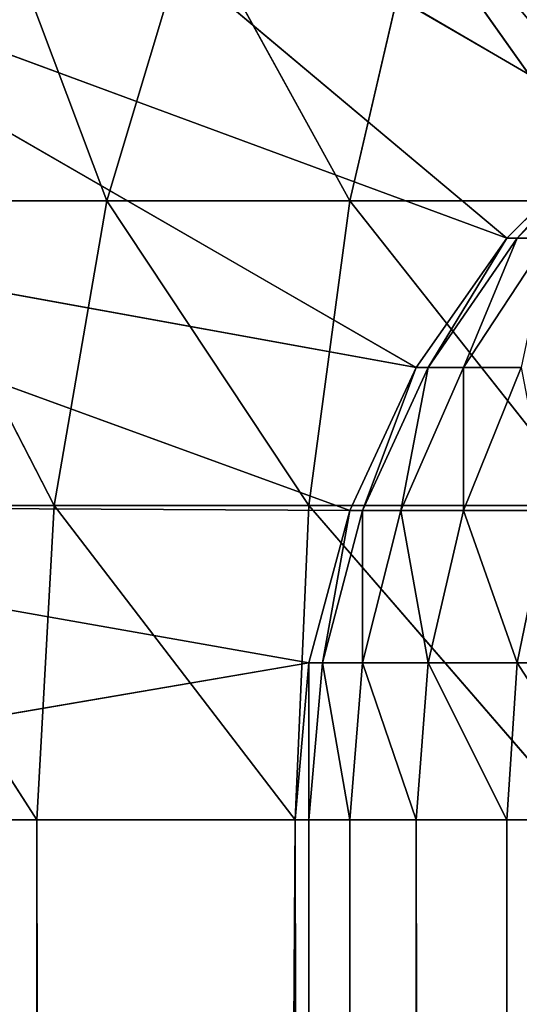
# Model space of a CAD drawing. Extents: x 0.1 to 17.7, y 0.1 to 17.7.
# Tile 279 of 656: x 0.1663 to 0.2215, y 17.4617 to 17.5706. Entities that reach past the tile are written whole.
import ezdxf

# ---------------------------------------------------------------- set-up
doc = ezdxf.new("R2010")
doc.units = 0
doc.header["$LTSCALE"] = 2.54
doc.layers.get('0').update_dxf_attribs({"color": 13, "linetype": 'CONTINUOUS'})

# ---------------------------------------------------------------- blocks, each defined once
blk = doc.blocks.new('KOSZ_NA__MIECI_Z_POKRYWK__')
at = {"color": 0}
for p, q in [((0.14356, 17.61069, 30.4), (0.22016, 17.54641, 30.4)), ((0.14356, 17.61069, 30.4), (0.22016, 17.54641, 30.4)), ((0.14356, 17.61069, 30.4), (0.23249, 17.55873, 30.4)), ((0.14356, 17.61069, 30.4), (0.23249, 17.55873, 30.4)), ((0.12356, 17.58213, 30.4), (0.21016, 17.53213, 30.4)), ((0.12356, 17.58213, 30.4), (0.21016, 17.53213, 30.4)), ((0.12356, 17.58213, 30.4), (0.22016, 17.54641, 30.4)), ((0.12356, 17.58213, 30.4), (0.22016, 17.54641, 30.4)), ((0.16408, 17.58213, 31.51133), (0.17596, 17.55053, 31.54397)), ((0.16408, 17.58213, 31.51133), (0.17596, 17.55053, 31.54397)), ((0.18543, 17.58213, 31.53268), (0.17596, 17.55053, 31.54397)), ((0.18543, 17.58213, 31.53268), (0.17596, 17.55053, 31.54397)), ((0.18543, 17.58213, 31.53268), (0.2028, 17.55053, 31.56276)), ((0.18543, 17.58213, 31.53268), (0.2028, 17.55053, 31.56276)), ((0.21016, 17.58213, 31.55), (0.2028, 17.55053, 31.56276)), ((0.21016, 17.58213, 31.55), (0.2028, 17.55053, 31.56276)), ((0.21016, 17.58213, 31.55), (0.23249, 17.55053, 31.57661)), ((0.21016, 17.58213, 31.55), (0.23249, 17.55053, 31.57661)), ((0.23249, 17.55873, 30.4), (0.22016, 17.54641, 30.4)), ((0.23249, 17.55873, 31.4), (0.22016, 17.54641, 30.4)), ((0.23249, 17.55873, 30.4), (0.22016, 17.54641, 30.4)), ((0.23249, 17.55873, 31.4), (0.22016, 17.54641, 30.4)), ((0.23249, 17.55873, 31.4), (0.22016, 17.54641, 31.4)), ((0.23249, 17.55873, 31.4), (0.22016, 17.54641, 31.4)), ((0.22132, 17.54641, 31.4133), (0.23346, 17.55873, 31.41116)), ((0.22132, 17.54641, 31.4133), (0.23346, 17.55873, 31.41116)), ((0.22132, 17.54641, 31.4133), (0.23249, 17.55873, 31.4)), ((0.22132, 17.54641, 31.4133), (0.23249, 17.55873, 31.4)), ((0.10883, 17.55053, 30.4), (0.2028, 17.51633, 30.4)), ((0.10883, 17.55053, 30.4), (0.2028, 17.51633, 30.4)), ((0.10883, 17.55053, 30.4), (0.21016, 17.53213, 30.4)), ((0.10883, 17.55053, 30.4), (0.21016, 17.53213, 30.4)), ((0.1528, 17.55053, 31.5208), (0.17596, 17.55053, 31.54397)), ((0.1528, 17.55053, 31.5208), (0.17596, 17.55053, 31.54397)), ((0.1528, 17.55053, 31.5208), (0.17016, 17.51686, 31.55088)), ((0.1528, 17.55053, 31.5208), (0.17016, 17.51686, 31.55088)), ((0.17596, 17.55053, 31.54397), (0.17016, 17.51686, 31.55088)), ((0.17596, 17.55053, 31.54397), (0.17016, 17.51686, 31.55088)), ((0.17596, 17.55053, 31.54397), (0.2028, 17.55053, 31.56276)), ((0.17596, 17.55053, 31.54397), (0.2028, 17.55053, 31.56276)), ((0.17596, 17.55053, 31.54397), (0.19828, 17.51686, 31.57057)), ((0.17596, 17.55053, 31.54397), (0.19828, 17.51686, 31.57057)), ((0.2028, 17.55053, 31.56276), (0.19828, 17.51686, 31.57057)), ((0.2028, 17.55053, 31.56276), (0.19828, 17.51686, 31.57057)), ((0.2028, 17.55053, 31.56276), (0.23249, 17.55053, 31.57661)), ((0.2028, 17.55053, 31.56276), (0.23249, 17.55053, 31.57661)), ((0.2028, 17.55053, 31.56276), (0.2294, 17.51686, 31.58508)), ((0.2028, 17.55053, 31.56276), (0.2294, 17.51686, 31.58508)), ((0.22016, 17.54641, 30.4), (0.21016, 17.53213, 30.4)), ((0.22016, 17.54641, 31.4), (0.21016, 17.53213, 30.4)), ((0.22016, 17.54641, 30.4), (0.21016, 17.53213, 30.4)), ((0.22016, 17.54641, 31.4), (0.21016, 17.53213, 30.4)), ((0.22016, 17.54641, 31.4), (0.21016, 17.53213, 31.4)), ((0.22016, 17.54641, 31.4), (0.21016, 17.53213, 31.4)), ((0.21148, 17.53213, 31.41504), (0.22132, 17.54641, 31.4133)), ((0.21148, 17.53213, 31.41504), (0.22132, 17.54641, 31.4133)), ((0.21148, 17.53213, 31.41504), (0.22016, 17.54641, 31.4)), ((0.21148, 17.53213, 31.41504), (0.22016, 17.54641, 31.4)), ((0.21538, 17.53213, 31.42962), (0.22478, 17.54641, 31.4262)), ((0.21538, 17.53213, 31.42962), (0.22478, 17.54641, 31.4262)), ((0.21538, 17.53213, 31.42962), (0.22132, 17.54641, 31.4133)), ((0.21538, 17.53213, 31.42962), (0.22132, 17.54641, 31.4133)), ((0.22016, 17.54641, 31.4), (0.22016, 17.54641, 30.4)), ((0.22016, 17.54641, 31.4), (0.22016, 17.54641, 30.4)), ((0.22132, 17.54641, 31.4133), (0.22016, 17.54641, 31.4)), ((0.22132, 17.54641, 31.4133), (0.22016, 17.54641, 31.4)), ((0.22478, 17.54641, 31.4262), (0.22132, 17.54641, 31.4133)), ((0.22478, 17.54641, 31.4262), (0.22132, 17.54641, 31.4133)), ((0.21016, 17.53213, 30.4), (0.2028, 17.51633, 30.4)), ((0.21016, 17.53213, 31.4), (0.2028, 17.51633, 30.4)), ((0.21016, 17.53213, 30.4), (0.2028, 17.51633, 30.4)), ((0.21016, 17.53213, 31.4), (0.2028, 17.51633, 30.4)), ((0.21016, 17.53213, 31.4), (0.2028, 17.51633, 31.4)), ((0.21016, 17.53213, 31.4), (0.2028, 17.51633, 31.4)), ((0.20422, 17.51633, 31.41632), (0.21148, 17.53213, 31.41504)), ((0.20422, 17.51633, 31.41632), (0.21148, 17.53213, 31.41504)), ((0.20422, 17.51633, 31.41632), (0.21016, 17.53213, 31.4)), ((0.20422, 17.51633, 31.41632), (0.21016, 17.53213, 31.4)), ((0.20846, 17.51633, 31.43214), (0.21538, 17.53213, 31.42962)), ((0.20846, 17.51633, 31.43214), (0.21538, 17.53213, 31.42962)), ((0.20846, 17.51633, 31.43214), (0.21148, 17.53213, 31.41504)), ((0.20846, 17.51633, 31.43214), (0.21148, 17.53213, 31.41504)), ((0.21016, 17.53213, 31.4), (0.21016, 17.53213, 30.4)), ((0.21016, 17.53213, 31.4), (0.21016, 17.53213, 30.4)), ((0.21148, 17.53213, 31.41504), (0.21016, 17.53213, 31.4)), ((0.21148, 17.53213, 31.41504), (0.21016, 17.53213, 31.4)), ((0.21538, 17.53213, 31.42962), (0.21148, 17.53213, 31.41504)), ((0.21538, 17.53213, 31.42962), (0.21148, 17.53213, 31.41504)), ((0.21538, 17.51633, 31.44698), (0.22176, 17.53213, 31.4433)), ((0.22176, 17.53213, 31.4433), (0.21538, 17.53213, 31.42962)), ((0.22176, 17.53213, 31.4433), (0.21538, 17.53213, 31.42962)), ((0.21538, 17.51633, 31.44698), (0.22176, 17.53213, 31.4433)), ((0.21538, 17.51633, 31.44698), (0.21538, 17.53213, 31.42962)), ((0.21538, 17.51633, 31.44698), (0.21538, 17.53213, 31.42962)), ((0.0998, 17.51686, 30.4), (0.19828, 17.49949, 30.4)), ((0.0998, 17.51686, 30.4), (0.19828, 17.49949, 30.4)), ((0.0998, 17.51686, 30.4), (0.2028, 17.51633, 30.4)), ((0.0998, 17.51686, 30.4), (0.2028, 17.51633, 30.4)), ((0.14588, 17.51686, 31.52661), (0.17016, 17.51686, 31.55088)), ((0.14588, 17.51686, 31.52661), (0.17016, 17.51686, 31.55088)), ((0.14588, 17.51686, 31.52661), (0.16821, 17.48213, 31.55321)), ((0.14588, 17.51686, 31.52661), (0.16821, 17.48213, 31.55321)), ((0.17016, 17.51686, 31.55088), (0.16821, 17.48213, 31.55321)), ((0.17016, 17.51686, 31.55088), (0.16821, 17.48213, 31.55321)), ((0.17016, 17.51686, 31.55088), (0.19828, 17.51686, 31.57057)), ((0.17016, 17.51686, 31.55088), (0.19828, 17.51686, 31.57057)), ((0.17016, 17.51686, 31.55088), (0.19677, 17.48213, 31.57321)), ((0.17016, 17.51686, 31.55088), (0.19677, 17.48213, 31.57321)), ((0.19828, 17.51686, 31.57057), (0.19677, 17.48213, 31.57321)), ((0.19828, 17.51686, 31.57057), (0.19677, 17.48213, 31.57321)), ((0.19828, 17.51686, 31.57057), (0.2294, 17.51686, 31.58508)), ((0.19828, 17.51686, 31.57057), (0.2294, 17.51686, 31.58508)), ((0.19828, 17.51686, 31.57057), (0.22836, 17.48213, 31.58794)), ((0.19828, 17.51686, 31.57057), (0.22836, 17.48213, 31.58794)), ((0.2028, 17.51633, 30.4), (0.19828, 17.49949, 30.4)), ((0.2028, 17.51633, 31.4), (0.19828, 17.49949, 30.4)), ((0.2028, 17.51633, 30.4), (0.19828, 17.49949, 30.4)), ((0.2028, 17.51633, 31.4), (0.19828, 17.49949, 30.4)), ((0.2028, 17.51633, 31.4), (0.19828, 17.49949, 31.4)), ((0.2028, 17.51633, 31.4), (0.19828, 17.49949, 31.4)), ((0.19978, 17.49949, 31.4171), (0.20422, 17.51633, 31.41632)), ((0.19978, 17.49949, 31.4171), (0.20422, 17.51633, 31.41632)), ((0.19978, 17.49949, 31.4171), (0.2028, 17.51633, 31.4)), ((0.19978, 17.49949, 31.4171), (0.2028, 17.51633, 31.4)), ((0.2028, 17.51633, 31.4), (0.2028, 17.51633, 30.4)), ((0.2028, 17.51633, 31.4), (0.2028, 17.51633, 30.4)), ((0.20422, 17.51633, 31.41632), (0.2028, 17.51633, 31.4)), ((0.20422, 17.51633, 31.41632), (0.2028, 17.51633, 31.4)), ((0.20422, 17.49949, 31.43368), (0.20846, 17.51633, 31.43214)), ((0.20846, 17.51633, 31.43214), (0.20422, 17.51633, 31.41632)), ((0.20846, 17.51633, 31.43214), (0.20422, 17.51633, 31.41632)), ((0.20422, 17.49949, 31.43368), (0.20846, 17.51633, 31.43214)), ((0.20422, 17.49949, 31.43368), (0.20422, 17.51633, 31.41632)), ((0.20422, 17.49949, 31.43368), (0.20422, 17.51633, 31.41632)), ((0.21538, 17.51633, 31.44698), (0.20846, 17.51633, 31.43214)), ((0.21538, 17.51633, 31.44698), (0.20846, 17.51633, 31.43214)), ((0.21148, 17.49949, 31.44924), (0.20846, 17.51633, 31.43214)), ((0.21148, 17.49949, 31.44924), (0.20846, 17.51633, 31.43214)), ((0.21148, 17.49949, 31.44924), (0.21538, 17.51633, 31.44698)), ((0.21148, 17.49949, 31.44924), (0.21538, 17.51633, 31.44698)), ((0.22478, 17.51633, 31.4604), (0.21538, 17.51633, 31.44698)), ((0.22478, 17.51633, 31.4604), (0.21538, 17.51633, 31.44698)), ((0.22132, 17.49949, 31.4633), (0.21538, 17.51633, 31.44698)), ((0.22132, 17.49949, 31.4633), (0.21538, 17.51633, 31.44698)), ((0.22132, 17.49949, 31.4633), (0.22478, 17.51633, 31.4604)), ((0.22132, 17.49949, 31.4633), (0.22478, 17.51633, 31.4604)), ((0.09676, 17.48213, 30.4), (0.19828, 17.49949, 30.4)), ((0.09676, 17.48213, 30.4), (0.19828, 17.49949, 30.4)), ((0.19828, 17.49949, 30.4), (0.19677, 17.48213, 30.4)), ((0.19828, 17.49949, 31.4), (0.19677, 17.48213, 30.4)), ((0.19828, 17.49949, 30.4), (0.19677, 17.48213, 30.4)), ((0.19828, 17.49949, 31.4), (0.19677, 17.48213, 30.4)), ((0.19828, 17.49949, 31.4), (0.19677, 17.48213, 31.4)), ((0.19828, 17.49949, 31.4), (0.19677, 17.48213, 31.4)), ((0.19828, 17.49949, 31.4), (0.19828, 17.49949, 30.4)), ((0.19828, 17.49949, 31.4), (0.19828, 17.49949, 30.4)), ((0.19828, 17.48213, 31.41736), (0.19978, 17.49949, 31.4171)), ((0.19978, 17.49949, 31.4171), (0.19828, 17.49949, 31.4)), ((0.19978, 17.49949, 31.4171), (0.19828, 17.49949, 31.4)), ((0.19828, 17.48213, 31.41736), (0.19978, 17.49949, 31.4171)), ((0.19828, 17.48213, 31.41736), (0.19828, 17.49949, 31.4)), ((0.19828, 17.48213, 31.41736), (0.19828, 17.49949, 31.4)), ((0.20422, 17.49949, 31.43368), (0.19978, 17.49949, 31.4171)), ((0.20422, 17.49949, 31.43368), (0.19978, 17.49949, 31.4171)), ((0.2028, 17.48213, 31.4342), (0.19978, 17.49949, 31.4171)), ((0.2028, 17.48213, 31.4342), (0.19978, 17.49949, 31.4171)), ((0.2028, 17.48213, 31.4342), (0.20422, 17.49949, 31.43368)), ((0.2028, 17.48213, 31.4342), (0.20422, 17.49949, 31.43368)), ((0.21148, 17.49949, 31.44924), (0.20422, 17.49949, 31.43368)), ((0.21148, 17.49949, 31.44924), (0.20422, 17.49949, 31.43368)), ((0.21016, 17.48213, 31.45), (0.20422, 17.49949, 31.43368)), ((0.21016, 17.48213, 31.45), (0.20422, 17.49949, 31.43368)), ((0.21016, 17.48213, 31.45), (0.21148, 17.49949, 31.44924)), ((0.21016, 17.48213, 31.45), (0.21148, 17.49949, 31.44924)), ((0.22132, 17.49949, 31.4633), (0.21148, 17.49949, 31.44924)), ((0.22132, 17.49949, 31.4633), (0.21148, 17.49949, 31.44924)), ((0.22016, 17.48213, 31.46428), (0.21148, 17.49949, 31.44924)), ((0.22016, 17.48213, 31.46428), (0.21148, 17.49949, 31.44924)), ((0.22016, 17.48213, 31.46428), (0.22132, 17.49949, 31.4633)), ((0.22016, 17.48213, 31.46428), (0.22132, 17.49949, 31.4633)), ((0.23346, 17.49949, 31.47544), (0.22132, 17.49949, 31.4633)), ((0.23346, 17.49949, 31.47544), (0.22132, 17.49949, 31.4633)), ((0.23249, 17.48213, 31.47661), (0.22132, 17.49949, 31.4633)), ((0.23249, 17.48213, 31.47661), (0.22132, 17.49949, 31.4633)), ((0.09676, 0.28213, 30.4), (0.19677, 17.48213, 30.4)), ((0.09676, 0.28213, 30.4), (0.19677, 17.48213, 30.4)), ((0.09676, 17.48213, 30.4), (0.19677, 17.48213, 30.4)), ((0.09676, 17.48213, 30.4), (0.19677, 17.48213, 30.4)), ((0.14356, 17.48213, 31.52856), (0.16821, 17.48213, 31.55321)), ((0.14356, 17.48213, 31.52856), (0.16821, 17.48213, 31.55321)), ((0.16821, 17.48213, 31.55321), (0.19677, 17.48213, 31.57321)), ((0.16821, 17.48213, 31.55321), (0.19677, 17.48213, 31.57321)), ((0.16821, 17.48213, 31.55321), (0.19677, 0.28213, 31.57321)), ((0.16821, 17.48213, 31.55321), (0.19677, 0.28213, 31.57321)), ((0.16821, 17.48213, 31.55321), (0.16821, 0.28213, 31.55321)), ((0.16821, 17.48213, 31.55321), (0.16821, 0.28213, 31.55321)), ((0.19677, 17.48213, 30.4), (0.19677, 0.28213, 30.4)), ((0.19677, 17.48213, 30.4), (0.19677, 0.28213, 30.4)), ((0.19677, 17.48213, 30.4), (0.19677, 0.28213, 31.4)), ((0.19677, 17.48213, 30.4), (0.19677, 0.28213, 31.4)), ((0.19677, 17.48213, 30.4), (0.19677, 17.48213, 31.4)), ((0.19677, 17.48213, 31.4), (0.19677, 0.28213, 31.4)), ((0.19677, 17.48213, 31.57321), (0.22836, 17.48213, 31.58794)), ((0.19677, 17.48213, 31.57321), (0.22836, 17.48213, 31.58794)), ((0.19677, 17.48213, 31.57321), (0.22836, 0.28213, 31.58794)), ((0.19677, 17.48213, 31.57321), (0.22836, 0.28213, 31.58794)), ((0.19677, 17.48213, 31.57321), (0.19677, 0.28213, 31.57321)), ((0.19677, 17.48213, 31.57321), (0.19677, 0.28213, 31.57321)), ((0.19677, 17.48213, 30.4), (0.19677, 17.48213, 31.4)), ((0.19828, 17.48213, 31.41736), (0.19677, 17.48213, 31.4)), ((0.19828, 0.28213, 31.41736), (0.19677, 17.48213, 31.4)), ((0.19828, 17.48213, 31.41736), (0.19677, 17.48213, 31.4)), ((0.19828, 0.28213, 31.41736), (0.19677, 17.48213, 31.4)), ((0.19677, 17.48213, 31.4), (0.19677, 0.28213, 31.4)), ((0.2028, 17.48213, 31.4342), (0.19828, 17.48213, 31.41736)), ((0.2028, 0.28213, 31.4342), (0.19828, 17.48213, 31.41736)), ((0.2028, 17.48213, 31.4342), (0.19828, 17.48213, 31.41736)), ((0.2028, 0.28213, 31.4342), (0.19828, 17.48213, 31.41736)), ((0.19828, 0.28213, 31.41736), (0.19828, 17.48213, 31.41736)), ((0.19828, 0.28213, 31.41736), (0.19828, 17.48213, 31.41736)), ((0.21016, 17.48213, 31.45), (0.2028, 17.48213, 31.4342)), ((0.21016, 0.28213, 31.45), (0.2028, 17.48213, 31.4342)), ((0.21016, 17.48213, 31.45), (0.2028, 17.48213, 31.4342)), ((0.21016, 0.28213, 31.45), (0.2028, 17.48213, 31.4342)), ((0.2028, 0.28213, 31.4342), (0.2028, 17.48213, 31.4342)), ((0.2028, 0.28213, 31.4342), (0.2028, 17.48213, 31.4342)), ((0.22016, 17.48213, 31.46428), (0.21016, 17.48213, 31.45)), ((0.22016, 0.28213, 31.46428), (0.21016, 17.48213, 31.45)), ((0.22016, 17.48213, 31.46428), (0.21016, 17.48213, 31.45)), ((0.22016, 0.28213, 31.46428), (0.21016, 17.48213, 31.45)), ((0.21016, 0.28213, 31.45), (0.21016, 17.48213, 31.45)), ((0.21016, 0.28213, 31.45), (0.21016, 17.48213, 31.45)), ((0.23249, 17.48213, 31.47661), (0.22016, 17.48213, 31.46428)), ((0.23249, 0.28213, 31.47661), (0.22016, 17.48213, 31.46428)), ((0.23249, 17.48213, 31.47661), (0.22016, 17.48213, 31.46428)), ((0.23249, 0.28213, 31.47661), (0.22016, 17.48213, 31.46428)), ((0.22016, 0.28213, 31.46428), (0.22016, 17.48213, 31.46428)), ((0.22016, 0.28213, 31.46428), (0.22016, 17.48213, 31.46428))]:
    blk.add_line(p, q, dxfattribs=at)
mesh = blk.add_polyface(dxfattribs=at)
corners = [(0.24677, 17.56873, 30.4), (0.16821, 17.63534, 30.4), (0.19677, 17.65534, 30.4)]
mesh.append_faces([[corners[k] for k in face] for face in [(0, 1, 2)]], dxfattribs={"color": 0})
mesh = blk.add_polyface(dxfattribs=at)
corners = [(0.26256, 17.5761, 30.4), (0.24677, 17.56873, 30.4), (0.19677, 17.65534, 30.4)]
mesh.append_faces([[corners[k] for k in face] for face in [(0, 1, 2)]], dxfattribs={"color": 0})
mesh = blk.add_polyface(dxfattribs=at)
corners = [(0.23249, 17.55873, 30.4), (0.14356, 17.61069, 30.4), (0.16821, 17.63534, 30.4)]
mesh.append_faces([[corners[k] for k in face] for face in [(0, 1, 2)]], dxfattribs={"color": 0})
mesh = blk.add_polyface(dxfattribs=at)
corners = [(0.24677, 17.56873, 30.4), (0.23249, 17.55873, 30.4), (0.16821, 17.63534, 30.4)]
mesh.append_faces([[corners[k] for k in face] for face in [(0, 1, 2)]], dxfattribs={"color": 0})
mesh = blk.add_polyface(dxfattribs=at)
corners = [(0.22016, 17.54641, 30.4), (0.12356, 17.58213, 30.4), (0.14356, 17.61069, 30.4)]
mesh.append_faces([[corners[k] for k in face] for face in [(0, 1, 2)]], dxfattribs={"color": 0})
mesh = blk.add_polyface(dxfattribs=at)
corners = [(0.23249, 17.55873, 30.4), (0.22016, 17.54641, 30.4), (0.14356, 17.61069, 30.4)]
mesh.append_faces([[corners[k] for k in face] for face in [(0, 1, 2)]], dxfattribs={"color": 0})
mesh = blk.add_polyface(dxfattribs=at)
corners = [(0.21016, 17.53213, 30.4), (0.10883, 17.55053, 30.4), (0.12356, 17.58213, 30.4)]
mesh.append_faces([[corners[k] for k in face] for face in [(0, 1, 2)]], dxfattribs={"color": 0})
mesh = blk.add_polyface(dxfattribs=at)
corners = [(0.22016, 17.54641, 30.4), (0.21016, 17.53213, 30.4), (0.12356, 17.58213, 30.4)]
mesh.append_faces([[corners[k] for k in face] for face in [(0, 1, 2)]], dxfattribs={"color": 0})
mesh = blk.add_polyface(dxfattribs=at)
corners = [(0.16408, 17.58213, 31.51133), (0.1528, 17.55053, 31.5208), (0.17596, 17.55053, 31.54397)]
mesh.append_faces([[corners[k] for k in face] for face in [(0, 1, 2)]], dxfattribs={"color": 0})
mesh = blk.add_polyface(dxfattribs=at)
corners = [(0.16408, 17.58213, 31.51133), (0.17596, 17.55053, 31.54397), (0.18543, 17.58213, 31.53268)]
mesh.append_faces([[corners[k] for k in face] for face in [(0, 1, 2)]], dxfattribs={"color": 0})
mesh = blk.add_polyface(dxfattribs=at)
corners = [(0.2028, 17.55053, 31.56276), (0.18543, 17.58213, 31.53268), (0.17596, 17.55053, 31.54397)]
mesh.append_faces([[corners[k] for k in face] for face in [(0, 1, 2)]], dxfattribs={"color": 0})
mesh = blk.add_polyface(dxfattribs=at)
corners = [(0.21016, 17.58213, 31.55), (0.18543, 17.58213, 31.53268), (0.2028, 17.55053, 31.56276)]
mesh.append_faces([[corners[k] for k in face] for face in [(0, 1, 2)]], dxfattribs={"color": 0})
mesh = blk.add_polyface(dxfattribs=at)
corners = [(0.23249, 17.55053, 31.57661), (0.21016, 17.58213, 31.55), (0.2028, 17.55053, 31.56276)]
mesh.append_faces([[corners[k] for k in face] for face in [(0, 1, 2)]], dxfattribs={"color": 0})
mesh = blk.add_polyface(dxfattribs=at)
corners = [(0.23752, 17.58213, 31.56276), (0.21016, 17.58213, 31.55), (0.23249, 17.55053, 31.57661)]
mesh.append_faces([[corners[k] for k in face] for face in [(0, 1, 2)]], dxfattribs={"color": 0})
mesh = blk.add_polyface(dxfattribs=at)
corners = [(0.23249, 17.55873, 31.4), (0.22016, 17.54641, 30.4), (0.23249, 17.55873, 30.4)]
mesh.append_faces([[corners[k] for k in face] for face in [(0, 1, 2)]], dxfattribs={"color": 0})
mesh = blk.add_polyface(dxfattribs=at)
corners = [(0.22016, 17.54641, 31.4), (0.22016, 17.54641, 30.4), (0.23249, 17.55873, 31.4)]
mesh.append_faces([[corners[k] for k in face] for face in [(0, 1, 2)]], dxfattribs={"color": 0})
mesh = blk.add_polyface(dxfattribs=at)
corners = [(0.22132, 17.54641, 31.4133), (0.22016, 17.54641, 31.4), (0.23249, 17.55873, 31.4)]
mesh.append_faces([[corners[k] for k in face] for face in [(0, 1, 2)]], dxfattribs={"color": 0})
mesh = blk.add_polyface(dxfattribs=at)
corners = [(0.22478, 17.54641, 31.4262), (0.22132, 17.54641, 31.4133), (0.23346, 17.55873, 31.41116)]
mesh.append_faces([[corners[k] for k in face] for face in [(0, 1, 2)]], dxfattribs={"color": 0})
mesh = blk.add_polyface(dxfattribs=at)
corners = [(0.22132, 17.54641, 31.4133), (0.23249, 17.55873, 31.4), (0.23346, 17.55873, 31.41116)]
mesh.append_faces([[corners[k] for k in face] for face in [(0, 1, 2)]], dxfattribs={"color": 0})
mesh = blk.add_polyface(dxfattribs=at)
corners = [(0.2028, 17.51633, 30.4), (0.0998, 17.51686, 30.4), (0.10883, 17.55053, 30.4)]
mesh.append_faces([[corners[k] for k in face] for face in [(0, 1, 2)]], dxfattribs={"color": 0})
mesh = blk.add_polyface(dxfattribs=at)
corners = [(0.21016, 17.53213, 30.4), (0.2028, 17.51633, 30.4), (0.10883, 17.55053, 30.4)]
mesh.append_faces([[corners[k] for k in face] for face in [(0, 1, 2)]], dxfattribs={"color": 0})
mesh = blk.add_polyface(dxfattribs=at)
corners = [(0.17016, 17.51686, 31.55088), (0.1528, 17.55053, 31.5208), (0.14588, 17.51686, 31.52661)]
mesh.append_faces([[corners[k] for k in face] for face in [(0, 1, 2)]], dxfattribs={"color": 0})
mesh = blk.add_polyface(dxfattribs=at)
corners = [(0.1528, 17.55053, 31.5208), (0.17016, 17.51686, 31.55088), (0.17596, 17.55053, 31.54397)]
mesh.append_faces([[corners[k] for k in face] for face in [(0, 1, 2)]], dxfattribs={"color": 0})
mesh = blk.add_polyface(dxfattribs=at)
corners = [(0.19828, 17.51686, 31.57057), (0.17596, 17.55053, 31.54397), (0.17016, 17.51686, 31.55088)]
mesh.append_faces([[corners[k] for k in face] for face in [(0, 1, 2)]], dxfattribs={"color": 0})
mesh = blk.add_polyface(dxfattribs=at)
corners = [(0.2028, 17.55053, 31.56276), (0.17596, 17.55053, 31.54397), (0.19828, 17.51686, 31.57057)]
mesh.append_faces([[corners[k] for k in face] for face in [(0, 1, 2)]], dxfattribs={"color": 0})
mesh = blk.add_polyface(dxfattribs=at)
corners = [(0.2294, 17.51686, 31.58508), (0.2028, 17.55053, 31.56276), (0.19828, 17.51686, 31.57057)]
mesh.append_faces([[corners[k] for k in face] for face in [(0, 1, 2)]], dxfattribs={"color": 0})
mesh = blk.add_polyface(dxfattribs=at)
corners = [(0.23249, 17.55053, 31.57661), (0.2028, 17.55053, 31.56276), (0.2294, 17.51686, 31.58508)]
mesh.append_faces([[corners[k] for k in face] for face in [(0, 1, 2)]], dxfattribs={"color": 0})
mesh = blk.add_polyface(dxfattribs=at)
corners = [(0.22016, 17.54641, 31.4), (0.21016, 17.53213, 30.4), (0.22016, 17.54641, 30.4)]
mesh.append_faces([[corners[k] for k in face] for face in [(0, 1, 2)]], dxfattribs={"color": 0})
mesh = blk.add_polyface(dxfattribs=at)
corners = [(0.22016, 17.54641, 31.4), (0.21016, 17.53213, 31.4), (0.21016, 17.53213, 30.4)]
mesh.append_faces([[corners[k] for k in face] for face in [(0, 1, 2)]], dxfattribs={"color": 0})
mesh = blk.add_polyface(dxfattribs=at)
corners = [(0.22016, 17.54641, 31.4), (0.21148, 17.53213, 31.41504), (0.21016, 17.53213, 31.4)]
mesh.append_faces([[corners[k] for k in face] for face in [(0, 1, 2)]], dxfattribs={"color": 0})
mesh = blk.add_polyface(dxfattribs=at)
corners = [(0.22132, 17.54641, 31.4133), (0.21538, 17.53213, 31.42962), (0.21148, 17.53213, 31.41504)]
mesh.append_faces([[corners[k] for k in face] for face in [(0, 1, 2)]], dxfattribs={"color": 0})
mesh = blk.add_polyface(dxfattribs=at)
corners = [(0.22132, 17.54641, 31.4133), (0.21148, 17.53213, 31.41504), (0.22016, 17.54641, 31.4)]
mesh.append_faces([[corners[k] for k in face] for face in [(0, 1, 2)]], dxfattribs={"color": 0})
mesh = blk.add_polyface(dxfattribs=at)
corners = [(0.22478, 17.54641, 31.4262), (0.22176, 17.53213, 31.4433), (0.21538, 17.53213, 31.42962)]
mesh.append_faces([[corners[k] for k in face] for face in [(0, 1, 2)]], dxfattribs={"color": 0})
mesh = blk.add_polyface(dxfattribs=at)
corners = [(0.22478, 17.54641, 31.4262), (0.21538, 17.53213, 31.42962), (0.22132, 17.54641, 31.4133)]
mesh.append_faces([[corners[k] for k in face] for face in [(0, 1, 2)]], dxfattribs={"color": 0})
mesh = blk.add_polyface(dxfattribs=at)
corners = [(0.21016, 17.53213, 31.4), (0.2028, 17.51633, 30.4), (0.21016, 17.53213, 30.4)]
mesh.append_faces([[corners[k] for k in face] for face in [(0, 1, 2)]], dxfattribs={"color": 0})
mesh = blk.add_polyface(dxfattribs=at)
corners = [(0.21016, 17.53213, 31.4), (0.2028, 17.51633, 31.4), (0.2028, 17.51633, 30.4)]
mesh.append_faces([[corners[k] for k in face] for face in [(0, 1, 2)]], dxfattribs={"color": 0})
mesh = blk.add_polyface(dxfattribs=at)
corners = [(0.21016, 17.53213, 31.4), (0.20422, 17.51633, 31.41632), (0.2028, 17.51633, 31.4)]
mesh.append_faces([[corners[k] for k in face] for face in [(0, 1, 2)]], dxfattribs={"color": 0})
mesh = blk.add_polyface(dxfattribs=at)
corners = [(0.21148, 17.53213, 31.41504), (0.20846, 17.51633, 31.43214), (0.20422, 17.51633, 31.41632)]
mesh.append_faces([[corners[k] for k in face] for face in [(0, 1, 2)]], dxfattribs={"color": 0})
mesh = blk.add_polyface(dxfattribs=at)
corners = [(0.21148, 17.53213, 31.41504), (0.20422, 17.51633, 31.41632), (0.21016, 17.53213, 31.4)]
mesh.append_faces([[corners[k] for k in face] for face in [(0, 1, 2)]], dxfattribs={"color": 0})
mesh = blk.add_polyface(dxfattribs=at)
corners = [(0.21538, 17.53213, 31.42962), (0.21538, 17.51633, 31.44698), (0.20846, 17.51633, 31.43214)]
mesh.append_faces([[corners[k] for k in face] for face in [(0, 1, 2)]], dxfattribs={"color": 0})
mesh = blk.add_polyface(dxfattribs=at)
corners = [(0.21538, 17.53213, 31.42962), (0.20846, 17.51633, 31.43214), (0.21148, 17.53213, 31.41504)]
mesh.append_faces([[corners[k] for k in face] for face in [(0, 1, 2)]], dxfattribs={"color": 0})
mesh = blk.add_polyface(dxfattribs=at)
corners = [(0.22176, 17.53213, 31.4433), (0.22478, 17.51633, 31.4604), (0.21538, 17.51633, 31.44698)]
mesh.append_faces([[corners[k] for k in face] for face in [(0, 1, 2)]], dxfattribs={"color": 0})
mesh = blk.add_polyface(dxfattribs=at)
corners = [(0.22176, 17.53213, 31.4433), (0.21538, 17.51633, 31.44698), (0.21538, 17.53213, 31.42962)]
mesh.append_faces([[corners[k] for k in face] for face in [(0, 1, 2)]], dxfattribs={"color": 0})
mesh = blk.add_polyface(dxfattribs=at)
corners = [(0.19828, 17.49949, 30.4), (0.09676, 17.48213, 30.4), (0.0998, 17.51686, 30.4)]
mesh.append_faces([[corners[k] for k in face] for face in [(0, 1, 2)]], dxfattribs={"color": 0})
mesh = blk.add_polyface(dxfattribs=at)
corners = [(0.2028, 17.51633, 30.4), (0.19828, 17.49949, 30.4), (0.0998, 17.51686, 30.4)]
mesh.append_faces([[corners[k] for k in face] for face in [(0, 1, 2)]], dxfattribs={"color": 0})
mesh = blk.add_polyface(dxfattribs=at)
corners = [(0.16821, 17.48213, 31.55321), (0.14588, 17.51686, 31.52661), (0.14356, 17.48213, 31.52856)]
mesh.append_faces([[corners[k] for k in face] for face in [(0, 1, 2)]], dxfattribs={"color": 0})
mesh = blk.add_polyface(dxfattribs=at)
corners = [(0.17016, 17.51686, 31.55088), (0.14588, 17.51686, 31.52661), (0.16821, 17.48213, 31.55321)]
mesh.append_faces([[corners[k] for k in face] for face in [(0, 1, 2)]], dxfattribs={"color": 0})
mesh = blk.add_polyface(dxfattribs=at)
corners = [(0.19677, 17.48213, 31.57321), (0.17016, 17.51686, 31.55088), (0.16821, 17.48213, 31.55321)]
mesh.append_faces([[corners[k] for k in face] for face in [(0, 1, 2)]], dxfattribs={"color": 0})
mesh = blk.add_polyface(dxfattribs=at)
corners = [(0.19828, 17.51686, 31.57057), (0.17016, 17.51686, 31.55088), (0.19677, 17.48213, 31.57321)]
mesh.append_faces([[corners[k] for k in face] for face in [(0, 1, 2)]], dxfattribs={"color": 0})
mesh = blk.add_polyface(dxfattribs=at)
corners = [(0.22836, 17.48213, 31.58794), (0.19828, 17.51686, 31.57057), (0.19677, 17.48213, 31.57321)]
mesh.append_faces([[corners[k] for k in face] for face in [(0, 1, 2)]], dxfattribs={"color": 0})
mesh = blk.add_polyface(dxfattribs=at)
corners = [(0.2294, 17.51686, 31.58508), (0.19828, 17.51686, 31.57057), (0.22836, 17.48213, 31.58794)]
mesh.append_faces([[corners[k] for k in face] for face in [(0, 1, 2)]], dxfattribs={"color": 0})
mesh = blk.add_polyface(dxfattribs=at)
corners = [(0.2028, 17.51633, 31.4), (0.19828, 17.49949, 30.4), (0.2028, 17.51633, 30.4)]
mesh.append_faces([[corners[k] for k in face] for face in [(0, 1, 2)]], dxfattribs={"color": 0})
mesh = blk.add_polyface(dxfattribs=at)
corners = [(0.2028, 17.51633, 31.4), (0.19828, 17.49949, 31.4), (0.19828, 17.49949, 30.4)]
mesh.append_faces([[corners[k] for k in face] for face in [(0, 1, 2)]], dxfattribs={"color": 0})
mesh = blk.add_polyface(dxfattribs=at)
corners = [(0.2028, 17.51633, 31.4), (0.19978, 17.49949, 31.4171), (0.19828, 17.49949, 31.4)]
mesh.append_faces([[corners[k] for k in face] for face in [(0, 1, 2)]], dxfattribs={"color": 0})
mesh = blk.add_polyface(dxfattribs=at)
corners = [(0.20422, 17.51633, 31.41632), (0.20422, 17.49949, 31.43368), (0.19978, 17.49949, 31.4171)]
mesh.append_faces([[corners[k] for k in face] for face in [(0, 1, 2)]], dxfattribs={"color": 0})
mesh = blk.add_polyface(dxfattribs=at)
corners = [(0.20422, 17.51633, 31.41632), (0.19978, 17.49949, 31.4171), (0.2028, 17.51633, 31.4)]
mesh.append_faces([[corners[k] for k in face] for face in [(0, 1, 2)]], dxfattribs={"color": 0})
mesh = blk.add_polyface(dxfattribs=at)
corners = [(0.20846, 17.51633, 31.43214), (0.21148, 17.49949, 31.44924), (0.20422, 17.49949, 31.43368)]
mesh.append_faces([[corners[k] for k in face] for face in [(0, 1, 2)]], dxfattribs={"color": 0})
mesh = blk.add_polyface(dxfattribs=at)
corners = [(0.20846, 17.51633, 31.43214), (0.20422, 17.49949, 31.43368), (0.20422, 17.51633, 31.41632)]
mesh.append_faces([[corners[k] for k in face] for face in [(0, 1, 2)]], dxfattribs={"color": 0})
mesh = blk.add_polyface(dxfattribs=at)
corners = [(0.21538, 17.51633, 31.44698), (0.21148, 17.49949, 31.44924), (0.20846, 17.51633, 31.43214)]
mesh.append_faces([[corners[k] for k in face] for face in [(0, 1, 2)]], dxfattribs={"color": 0})
mesh = blk.add_polyface(dxfattribs=at)
corners = [(0.21538, 17.51633, 31.44698), (0.22132, 17.49949, 31.4633), (0.21148, 17.49949, 31.44924)]
mesh.append_faces([[corners[k] for k in face] for face in [(0, 1, 2)]], dxfattribs={"color": 0})
mesh = blk.add_polyface(dxfattribs=at)
corners = [(0.22478, 17.51633, 31.4604), (0.22132, 17.49949, 31.4633), (0.21538, 17.51633, 31.44698)]
mesh.append_faces([[corners[k] for k in face] for face in [(0, 1, 2)]], dxfattribs={"color": 0})
mesh = blk.add_polyface(dxfattribs=at)
corners = [(0.23346, 17.49949, 31.47544), (0.22132, 17.49949, 31.4633), (0.22478, 17.51633, 31.4604)]
mesh.append_faces([[corners[k] for k in face] for face in [(0, 1, 2)]], dxfattribs={"color": 0})
mesh = blk.add_polyface(dxfattribs=at)
corners = [(0.19828, 17.49949, 30.4), (0.19677, 17.48213, 30.4), (0.09676, 17.48213, 30.4)]
mesh.append_faces([[corners[k] for k in face] for face in [(0, 1, 2)]], dxfattribs={"color": 0})
mesh = blk.add_polyface(dxfattribs=at)
corners = [(0.19828, 17.49949, 31.4), (0.19677, 17.48213, 30.4), (0.19828, 17.49949, 30.4)]
mesh.append_faces([[corners[k] for k in face] for face in [(0, 1, 2)]], dxfattribs={"color": 0})
mesh = blk.add_polyface(dxfattribs=at)
corners = [(0.19828, 17.49949, 31.4), (0.19677, 17.48213, 31.4), (0.19677, 17.48213, 30.4)]
mesh.append_faces([[corners[k] for k in face] for face in [(0, 1, 2)]], dxfattribs={"color": 0})
mesh = blk.add_polyface(dxfattribs=at)
corners = [(0.19828, 17.49949, 31.4), (0.19828, 17.48213, 31.41736), (0.19677, 17.48213, 31.4)]
mesh.append_faces([[corners[k] for k in face] for face in [(0, 1, 2)]], dxfattribs={"color": 0})
mesh = blk.add_polyface(dxfattribs=at)
corners = [(0.19978, 17.49949, 31.4171), (0.2028, 17.48213, 31.4342), (0.19828, 17.48213, 31.41736)]
mesh.append_faces([[corners[k] for k in face] for face in [(0, 1, 2)]], dxfattribs={"color": 0})
mesh = blk.add_polyface(dxfattribs=at)
corners = [(0.19978, 17.49949, 31.4171), (0.19828, 17.48213, 31.41736), (0.19828, 17.49949, 31.4)]
mesh.append_faces([[corners[k] for k in face] for face in [(0, 1, 2)]], dxfattribs={"color": 0})
mesh = blk.add_polyface(dxfattribs=at)
corners = [(0.20422, 17.49949, 31.43368), (0.2028, 17.48213, 31.4342), (0.19978, 17.49949, 31.4171)]
mesh.append_faces([[corners[k] for k in face] for face in [(0, 1, 2)]], dxfattribs={"color": 0})
mesh = blk.add_polyface(dxfattribs=at)
corners = [(0.20422, 17.49949, 31.43368), (0.21016, 17.48213, 31.45), (0.2028, 17.48213, 31.4342)]
mesh.append_faces([[corners[k] for k in face] for face in [(0, 1, 2)]], dxfattribs={"color": 0})
mesh = blk.add_polyface(dxfattribs=at)
corners = [(0.21148, 17.49949, 31.44924), (0.21016, 17.48213, 31.45), (0.20422, 17.49949, 31.43368)]
mesh.append_faces([[corners[k] for k in face] for face in [(0, 1, 2)]], dxfattribs={"color": 0})
mesh = blk.add_polyface(dxfattribs=at)
corners = [(0.21148, 17.49949, 31.44924), (0.22016, 17.48213, 31.46428), (0.21016, 17.48213, 31.45)]
mesh.append_faces([[corners[k] for k in face] for face in [(0, 1, 2)]], dxfattribs={"color": 0})
mesh = blk.add_polyface(dxfattribs=at)
corners = [(0.22132, 17.49949, 31.4633), (0.22016, 17.48213, 31.46428), (0.21148, 17.49949, 31.44924)]
mesh.append_faces([[corners[k] for k in face] for face in [(0, 1, 2)]], dxfattribs={"color": 0})
mesh = blk.add_polyface(dxfattribs=at)
corners = [(0.22132, 17.49949, 31.4633), (0.23249, 17.48213, 31.47661), (0.22016, 17.48213, 31.46428)]
mesh.append_faces([[corners[k] for k in face] for face in [(0, 1, 2)]], dxfattribs={"color": 0})
mesh = blk.add_polyface(dxfattribs=at)
corners = [(0.23346, 17.49949, 31.47544), (0.23249, 17.48213, 31.47661), (0.22132, 17.49949, 31.4633)]
mesh.append_faces([[corners[k] for k in face] for face in [(0, 1, 2)]], dxfattribs={"color": 0})
mesh = blk.add_polyface(dxfattribs=at)
corners = [(0.19677, 0.28213, 30.4), (0.09676, 0.28213, 30.4), (0.19677, 17.48213, 30.4)]
mesh.append_faces([[corners[k] for k in face] for face in [(0, 1, 2)]], dxfattribs={"color": 0})
mesh = blk.add_polyface(dxfattribs=at)
corners = [(0.19677, 17.48213, 30.4), (0.09676, 0.28213, 30.4), (0.09676, 17.48213, 30.4)]
mesh.append_faces([[corners[k] for k in face] for face in [(0, 1, 2)]], dxfattribs={"color": 0})
mesh = blk.add_polyface(dxfattribs=at)
corners = [(0.16821, 17.48213, 31.55321), (0.14356, 17.48213, 31.52856), (0.16821, 0.28213, 31.55321)]
mesh.append_faces([[corners[k] for k in face] for face in [(0, 1, 2)]], dxfattribs={"color": 0})
mesh = blk.add_polyface(dxfattribs=at)
corners = [(0.16821, 0.28213, 31.55321), (0.14356, 17.48213, 31.52856), (0.14356, 0.28213, 31.52856)]
mesh.append_faces([[corners[k] for k in face] for face in [(0, 1, 2)]], dxfattribs={"color": 0})
mesh = blk.add_polyface(dxfattribs=at)
corners = [(0.19677, 17.48213, 31.57321), (0.16821, 17.48213, 31.55321), (0.19677, 0.28213, 31.57321)]
mesh.append_faces([[corners[k] for k in face] for face in [(0, 1, 2)]], dxfattribs={"color": 0})
mesh = blk.add_polyface(dxfattribs=at)
corners = [(0.19677, 0.28213, 31.57321), (0.16821, 17.48213, 31.55321), (0.16821, 0.28213, 31.55321)]
mesh.append_faces([[corners[k] for k in face] for face in [(0, 1, 2)]], dxfattribs={"color": 0})
mesh = blk.add_polyface(dxfattribs=at)
corners = [(0.19677, 17.48213, 30.4), (0.19677, 0.28213, 31.4), (0.19677, 0.28213, 30.4)]
mesh.append_faces([[corners[k] for k in face] for face in [(0, 1, 2)]], dxfattribs={"color": 0})
mesh = blk.add_polyface(dxfattribs=at)
corners = [(0.19677, 17.48213, 31.4), (0.19677, 0.28213, 31.4), (0.19677, 17.48213, 30.4)]
mesh.append_faces([[corners[k] for k in face] for face in [(0, 1, 2)]], dxfattribs={"color": 0})
mesh = blk.add_polyface(dxfattribs=at)
corners = [(0.22836, 17.48213, 31.58794), (0.19677, 17.48213, 31.57321), (0.22836, 0.28213, 31.58794)]
mesh.append_faces([[corners[k] for k in face] for face in [(0, 1, 2)]], dxfattribs={"color": 0})
mesh = blk.add_polyface(dxfattribs=at)
corners = [(0.22836, 0.28213, 31.58794), (0.19677, 17.48213, 31.57321), (0.19677, 0.28213, 31.57321)]
mesh.append_faces([[corners[k] for k in face] for face in [(0, 1, 2)]], dxfattribs={"color": 0})
mesh = blk.add_polyface(dxfattribs=at)
corners = [(0.19828, 17.48213, 31.41736), (0.19828, 0.28213, 31.41736), (0.19677, 17.48213, 31.4)]
mesh.append_faces([[corners[k] for k in face] for face in [(0, 1, 2)]], dxfattribs={"color": 0})
mesh = blk.add_polyface(dxfattribs=at)
corners = [(0.19677, 17.48213, 31.4), (0.19828, 0.28213, 31.41736), (0.19677, 0.28213, 31.4)]
mesh.append_faces([[corners[k] for k in face] for face in [(0, 1, 2)]], dxfattribs={"color": 0})
mesh = blk.add_polyface(dxfattribs=at)
corners = [(0.2028, 17.48213, 31.4342), (0.2028, 0.28213, 31.4342), (0.19828, 17.48213, 31.41736)]
mesh.append_faces([[corners[k] for k in face] for face in [(0, 1, 2)]], dxfattribs={"color": 0})
mesh = blk.add_polyface(dxfattribs=at)
corners = [(0.19828, 17.48213, 31.41736), (0.2028, 0.28213, 31.4342), (0.19828, 0.28213, 31.41736)]
mesh.append_faces([[corners[k] for k in face] for face in [(0, 1, 2)]], dxfattribs={"color": 0})
mesh = blk.add_polyface(dxfattribs=at)
corners = [(0.21016, 17.48213, 31.45), (0.21016, 0.28213, 31.45), (0.2028, 17.48213, 31.4342)]
mesh.append_faces([[corners[k] for k in face] for face in [(0, 1, 2)]], dxfattribs={"color": 0})
mesh = blk.add_polyface(dxfattribs=at)
corners = [(0.2028, 17.48213, 31.4342), (0.21016, 0.28213, 31.45), (0.2028, 0.28213, 31.4342)]
mesh.append_faces([[corners[k] for k in face] for face in [(0, 1, 2)]], dxfattribs={"color": 0})
mesh = blk.add_polyface(dxfattribs=at)
corners = [(0.22016, 17.48213, 31.46428), (0.22016, 0.28213, 31.46428), (0.21016, 17.48213, 31.45)]
mesh.append_faces([[corners[k] for k in face] for face in [(0, 1, 2)]], dxfattribs={"color": 0})
mesh = blk.add_polyface(dxfattribs=at)
corners = [(0.21016, 17.48213, 31.45), (0.22016, 0.28213, 31.46428), (0.21016, 0.28213, 31.45)]
mesh.append_faces([[corners[k] for k in face] for face in [(0, 1, 2)]], dxfattribs={"color": 0})
mesh = blk.add_polyface(dxfattribs=at)
corners = [(0.23249, 17.48213, 31.47661), (0.23249, 0.28213, 31.47661), (0.22016, 17.48213, 31.46428)]
mesh.append_faces([[corners[k] for k in face] for face in [(0, 1, 2)]], dxfattribs={"color": 0})
mesh = blk.add_polyface(dxfattribs=at)
corners = [(0.22016, 17.48213, 31.46428), (0.23249, 0.28213, 31.47661), (0.22016, 0.28213, 31.46428)]
mesh.append_faces([[corners[k] for k in face] for face in [(0, 1, 2)]], dxfattribs={"color": 0})

msp = doc.modelspace()

# ---------------------------------------------------------------- block references
at = {"color": 0}
msp.add_blockref('KOSZ_NA__MIECI_Z_POKRYWK__', (0, 0), dxfattribs=at)

doc.saveas('drawing.dxf')
